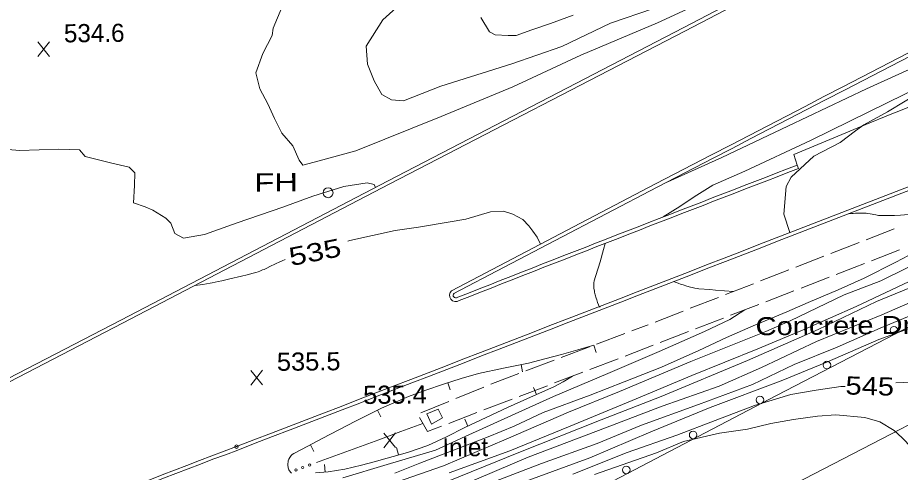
# Model space of a CAD drawing. Extents: x 2361284 to 2366480, y 6976556 to 6985346.
# Drawn here: x 2361963.2 to 2362197.1, y 6977950.5 to 6978070.9 of the extents above; entities that cross this region are included whole.
import ezdxf
from ezdxf.enums import TextEntityAlignment as Align

# ---------------------------------------------------------------- set-up
doc = ezdxf.new("R2010")
doc.units = 0
doc.header["$LTSCALE"] = 1.9
doc.header["$PDMODE"] = 32
doc.header["$PDSIZE"] = 0.95
for name, color, linetype, lineweight in [('11', 7, 'Continuous', 13), ('12', 7, 'Continuous', 13), ('13', 7, 'Continuous', 13), ('14', 7, 'Continuous', 13), ('17', 7, 'Continuous', 13), ('21', 7, 'Continuous', 13), ('27', 7, 'Continuous', 13), ('3', 7, 'Continuous', 13), ('4', 7, 'Continuous', 13), ('6', 7, 'Continuous', 13), ('8', 7, 'Continuous', 13)]:
    doc.layers.add(name, color=color, linetype=linetype, lineweight=lineweight)

msp = doc.modelspace()

# ---------------------------------------------------------------- linework, layer by layer
at = {"layer": '11'}
msp.add_circle((2362045.425, 6978024.557), 1.3, dxfattribs=at)
at = {"layer": '12'}
for p, q in [((2361971.632, 6978060.678), (2361968.515, 6978064.529)), ((2361968.552, 6978060.649), (2361971.595, 6978064.558)), ((2362028.063, 6977973.66), (2362024.946, 6977977.511)), ((2362024.983, 6977973.631), (2362028.026, 6977977.54)), ((2362063.293, 6977957.054), (2362060.176, 6977960.905)), ((2362060.213, 6977957.025), (2362063.256, 6977960.934))]:
    msp.add_line(p, q, dxfattribs=at)
for points in [[(2362296.611, 6978095.718), (2362292.063, 6978094.454), (2362284.709, 6978091.604), (2362278.392, 6978089.194), (2362266.732, 6978084.963), (2362255.201, 6978080.794), (2362240.208, 6978074.591), (2362227.269, 6978069.287), (2362217.457, 6978065.124), (2362202.28, 6978058.549), (2362188.08, 6978052.054), (2362167.252, 6978042.235), (2362149.77, 6978033.919), (2362135.421, 6978027.481)], [(2362057.961, 6978025.975), (2362057.594, 6978026.731), (2362055.82, 6978027.174), (2362049.609, 6978026.186), (2362041.422, 6978023.648), (2362033.4, 6978020.722), (2362021.368, 6978016.607), (2362012.667, 6978013.474), (2362007.136, 6978012.542), (2362004.835, 6978013.76), (2362003.779, 6978016.47), (2362002.406, 6978017.867), (2361998.976, 6978019.944), (2361996.927, 6978020.825), (2361993.896, 6978021.856), (2361994.162, 6978026.478), (2361994.17, 6978029.878), (2361992.716, 6978031.345), (2361987.785, 6978032.468), (2361981.079, 6978034.185), (2361979.523, 6978035.92), (2361974.09, 6978036.138), (2361963.663, 6978035.719), (2361955.565, 6978036.492)], [(2362269.253, 6978034.325), (2362259.227, 6978028.628), (2362250.867, 6978024.339), (2362236.369, 6978017.651), (2362220.933, 6978010.974), (2362207.218, 6978005.053), (2362200.869, 6978001.802), (2362185.377, 6977994.465), (2362171.714, 6977988.455), (2362159.283, 6977983.216), (2362141.81, 6977976.129), (2362125.981, 6977969.52), (2362109.147, 6977962.578), (2362093.556, 6977956.17), (2362077.501, 6977950.347)], [(2362101.726, 6978010.951), (2362100.868, 6978012.793), (2362099.633, 6978014.381), (2362098.579, 6978015.831), (2362097.044, 6978017.457), (2362094.4, 6978018.891), (2362091.883, 6978019.678), (2362088.495, 6978019.535), (2362081.912, 6978017.533), (2362077.219, 6978016.798), (2362069.411, 6978015.484), (2362063.21, 6978014.545), (2362051.155, 6978011.88), (2362050.616, 6978011.755)], [(2362034.092, 6978006.877), (2362033.216, 6978006.522), (2362032.64, 6978006.267), (2362031.499, 6978005.727), (2362029.987, 6978004.984), (2362029.228, 6978004.62), (2362028.464, 6978004.273), (2362028.078, 6978004.107), (2362027.298, 6978003.798), (2362026.904, 6978003.656), (2362026.304, 6978003.462), (2362025.543, 6978003.239), (2362024.013, 6978002.823), (2362022.476, 6978002.438), (2362019.39, 6978001.717), (2362017.309, 6978001.24), (2362016.267, 6978001.009), (2362014.699, 6978000.682), (2362014.202, 6978000.587), (2362013.205, 6978000.417), (2362012.205, 6978000.271), (2362011.536, 6978000.184), (2362010.195, 6978000.029)], [(2362182.399, 6977973.255), (2362181.329, 6977973.195), (2362174.739, 6977972.252), (2362168.068, 6977971.15), (2362158.386, 6977968.238), (2362147.993, 6977964.209), (2362137.87, 6977960.361), (2362124.692, 6977955.716), (2362110.277, 6977950.008)], [(2362238.727, 6977955.88), (2362237.093, 6977958.374), (2362235.48, 6977960.819), (2362232.58, 6977965.073), (2362229.297, 6977967.462), (2362225.188, 6977969.413), (2362220.101, 6977971.204), (2362214.971, 6977972.175), (2362208.596, 6977973.714), (2362201.919, 6977974.491), (2362195.891, 6977974.173)]]:
    msp.add_lwpolyline(points, dxfattribs=at)
at = {"layer": '13'}
for points in [[(2362299.157, 6978093.012), (2362294.094, 6978091.163), (2362290.117, 6978089.756), (2362283.72, 6978087.335), (2362275.861, 6978084.021), (2362262.911, 6978078.747), (2362251.293, 6978073.156), (2362238.241, 6978067.911), (2362218.569, 6978060.834), (2362211.012, 6978057.172), (2362198.214, 6978050.71), (2362183.671, 6978043.531), (2362173.249, 6978038.372), (2362155.865, 6978030.306), (2362147.391, 6978026.546), (2362142.419, 6978023.508), (2362138.653, 6978020.952), (2362134.18, 6978018.14)], [(2362299.245, 6978091.092), (2362294.284, 6978089.095), (2362278.676, 6978083.467), (2362265.985, 6978078.297), (2362252.36, 6978072.426), (2362234.011, 6978064.751), (2362211.115, 6978055.883), (2362206.626, 6978053.651), (2362203.742, 6978052.033), (2362198.322, 6978048.801), (2362193.668, 6978046.007), (2362187.37, 6978042.577), (2362185.155, 6978040.965), (2362181.134, 6978037.917), (2362174.12, 6978034.23), (2362168.091, 6978028.732), (2362166.785, 6978026.23), (2362166.215, 6978018.864), (2362167.761, 6978013.999)], [(2362148.6, 6978077.01), (2362132.721, 6978069.588), (2362112.432, 6978060.995), (2362094.339, 6978052.623), (2362075.403, 6978044.802), (2362052.779, 6978035.637), (2362043.033, 6978033.054), (2362038.733, 6978031.873), (2362037.741, 6978033.153), (2362036.076, 6978036.958), (2362033.184, 6978040.31), (2362031.266, 6978044.212), (2362029.499, 6978048.126), (2362027.362, 6978052.066), (2362026.301, 6978056.356), (2362028.152, 6978061.474), (2362030.617, 6978066.257), (2362030.859, 6978068.16), (2362033.166, 6978073.682)], [(2362131.695, 6978073.369), (2362120.28, 6978069.5), (2362107.328, 6978063.326), (2362094.072, 6978058.68), (2362075.277, 6978052.812), (2362065.393, 6978048.897), (2362062.19, 6978049.197), (2362059.647, 6978050.573), (2362057.662, 6978054.235), (2362055.87, 6978058.647), (2362055.485, 6978063.364), (2362059.939, 6978070.386), (2362065.333, 6978075.229)], [(2362110.35, 6978071.636), (2362104.4, 6978069.409), (2362099.446, 6978067.682), (2362095.22, 6978066.221), (2362093.17, 6978066.232), (2362089.669, 6978066.369), (2362088.191, 6978067.215), (2362085.935, 6978071.013)], [(2362245.606, 6978028.649), (2362243.649, 6978027.321), (2362236.672, 6978023.684), (2362229.438, 6978019.955), (2362221.607, 6978015.781), (2362213.504, 6978011.754), (2362205.85, 6978007.92), (2362198.483, 6978004.509), (2362191.913, 6978001.217), (2362182.159, 6977997.485), (2362167.893, 6977990.599), (2362161.39, 6977987.777), (2362141.585, 6977979.827), (2362122.668, 6977971.897), (2362109.16, 6977966.439), (2362092.608, 6977959.291), (2362075.993, 6977952.222), (2362061.551, 6977947.145)], [(2362183.334, 6978018.987), (2362184.139, 6978019.075), (2362184.542, 6978019.109), (2362185.148, 6978019.147), (2362186.056, 6978019.177), (2362186.962, 6978019.172), (2362187.413, 6978019.156), (2362187.969, 6978019.114), (2362188.339, 6978019.069), (2362189.078, 6978018.952), (2362190.555, 6978018.683), (2362191.295, 6978018.574), (2362191.789, 6978018.526), (2362192.037, 6978018.511), (2362192.409, 6978018.503), (2362193.798, 6978018.521), (2362194.493, 6978018.539), (2362195.536, 6978018.579), (2362197.099, 6978018.668), (2362201.436, 6978018.96), (2362203.603, 6978019.12), (2362205.769, 6978019.306), (2362206.851, 6978019.411)], [(2362212.418, 6978015.593), (2362210.525, 6978013.795), (2362202.594, 6978009.73), (2362195.897, 6978006.165), (2362187.506, 6978001.945), (2362180.566, 6977998.84), (2362172.657, 6977995.494), (2362166.971, 6977992.99), (2362158.076, 6977989.276), (2362151.033, 6977986.198), (2362143.666, 6977982.797), (2362133.768, 6977978.353), (2362123.854, 6977974.429), (2362114.838, 6977970.923), (2362102.42, 6977966.375), (2362094.774, 6977962.712), (2362087.801, 6977959.915), (2362069.776, 6977952.913), (2362063.141, 6977950.29)], [(2362118.846, 6978011.144), (2362118.398, 6978009.527), (2362117.482, 6978006.299), (2362116.98, 6978004.608), (2362116.289, 6978002.361), (2362115.96, 6978001.235), (2362115.925, 6978001.101), (2362115.87, 6978000.83), (2362115.834, 6978000.556), (2362115.82, 6978000.373), (2362115.812, 6978000.003), (2362115.823, 6977999.724), (2362115.882, 6977999.162), (2362115.979, 6977998.599), (2362116.058, 6977998.224), (2362116.236, 6977997.478), (2362116.458, 6977996.67), (2362116.604, 6977996.187), (2362116.845, 6977995.459), (2362117.087, 6977994.827), (2362117.199, 6977994.583), (2362117.29, 6977994.421), (2362117.332, 6977994.363), (2362117.389, 6977994.307), (2362117.438, 6977994.294), (2362117.459, 6977994.305), (2362117.494, 6977994.363), (2362117.508, 6977994.411), (2362117.524, 6977994.51)], [(2362212.87, 6978004.866), (2362190.745, 6977995.786), (2362175.267, 6977988.299), (2362156.542, 6977980.15), (2362133.642, 6977970.602), (2362117.75, 6977964.391), (2362096.01, 6977955.783), (2362077.231, 6977948.194)], [(2362137.043, 6978001.045), (2362137.422, 6978000.884), (2362138.185, 6978000.579), (2362138.956, 6978000.299), (2362139.474, 6978000.126), (2362140.525, 6977999.808), (2362141.449, 6977999.558), (2362141.913, 6977999.445), (2362142.612, 6977999.297), (2362143.316, 6977999.187), (2362143.671, 6977999.149), (2362146.613, 6977998.897), (2362148.085, 6977998.781), (2362152.858, 6977998.416)], [(2362203.723, 6977997.25), (2362192.129, 6977992.219), (2362174.846, 6977985.154), (2362160.23, 6977978.245), (2362149.017, 6977973.338), (2362133.906, 6977968.025), (2362118.971, 6977962.252), (2362098.482, 6977954.536), (2362075.813, 6977944.92)], [(2362155.825, 6977993.544), (2362151.909, 6977991.007), (2362145.159, 6977987.843), (2362133.169, 6977982.527), (2362119.523, 6977976.687), (2362105.14, 6977970.611), (2362093.987, 6977965.585), (2362081.75, 6977959.988), (2362073.864, 6977956.372), (2362061.089, 6977952.611), (2362049.362, 6977949.019)], [(2362203.009, 6977993.403), (2362191.752, 6977988.716), (2362180.36, 6977983.676), (2362168.963, 6977979.028), (2362157.873, 6977973.722), (2362143.583, 6977968.447), (2362128.483, 6977963.032), (2362116.75, 6977958.14), (2362101.969, 6977952.809), (2362085.599, 6977946.544)], [(2362265.427, 6977969.795), (2362264.103, 6977972.273), (2362261.809, 6977975.7), (2362259.175, 6977978.355), (2362254.905, 6977981.485), (2362251.56, 6977984.073), (2362247.516, 6977987.676), (2362242.643, 6977990.01), (2362237.609, 6977991.392), (2362232.714, 6977991.945), (2362225.564, 6977991.967), (2362220.597, 6977991.6), (2362214.083, 6977990.818), (2362209.159, 6977990.211), (2362201.368, 6977989.297), (2362191.331, 6977985.651), (2362177.797, 6977979.752), (2362165.504, 6977974.705), (2362146.63, 6977967.666), (2362130.921, 6977961.195), (2362114.806, 6977954.312), (2362094.973, 6977947.073)], [(2362206.617, 6977949.364), (2362204.822, 6977952.157), (2362202.778, 6977954.578), (2362200.054, 6977957.102), (2362197.55, 6977959.599), (2362195.391, 6977961.568), (2362191.649, 6977963.864), (2362187.648, 6977965.016), (2362179.96, 6977965.763), (2362175.125, 6977965.367), (2362168.721, 6977964.516), (2362162.722, 6977963.418), (2362156.525, 6977961.969), (2362149.125, 6977960.908), (2362139.636, 6977958.658), (2362132.474, 6977955.68), (2362116.048, 6977949.893)]]:
    msp.add_lwpolyline(points, dxfattribs=at)
at = {"layer": '14'}
msp.add_lwpolyline([(2361576.251, 6977639.334), (2361648.501, 6977677.057), (2361684.637, 6977695.899), (2361720.784, 6977714.717), (2361738.864, 6977724.115), (2361806.928, 6977759.468), (2361943.067, 6977830.151), (2362081.826, 6977902.174), (2362151.21, 6977938.177), (2362189.566, 6977958.054), (2362240.718, 6977984.535), (2362266.29, 6977997.785), (2362287.643, 6978008.861), (2362330.338, 6978031.035)], dxfattribs=at)
at = {"layer": '17'}
msp.add_lwpolyline([(2361565.917, 6977659.647), (2361582.337, 6977668.193), (2361598.696, 6977676.85), (2361607.879, 6977681.838), (2361617.082, 6977686.794), (2361694.712, 6977727.285), (2361772.523, 6977767.438), (2361802.739, 6977782.875), (2361832.923, 6977798.353), (2361874.578, 6977820.14), (2361916.213, 6977841.957), (2361983.725, 6977876.802), (2362051.207, 6977911.695), (2362107.74, 6977941.254), (2362164.251, 6977970.843), (2362193.359, 6977985.96), (2362222.447, 6978001.097), (2362230.724, 6978005.676), (2362238.918, 6978010.415), (2362244.319, 6978013.567), (2362249.669, 6978016.808), (2362254.628, 6978020.055), (2362259.476, 6978023.481)], dxfattribs=at)
for centre in [(2362195.361, 6977988.13), (2362177.614, 6977978.91), (2362159.869, 6977969.677), (2362142.151, 6977960.399), (2362124.433, 6977951.12)]:
    msp.add_circle(centre, 1, dxfattribs=at)
at = {"layer": '21'}
msp.add_lwpolyline([(2362070.556, 6977963.451), (2362064.697, 6977961.295), (2362058.837, 6977959.14), (2362042.393, 6977953.123)], dxfattribs=at)
for centre in [(2362038.709, 6977951.774), (2362040.512, 6977952.434), (2362036.906, 6977951.115)]:
    msp.add_circle(centre, 0.3, dxfattribs=at)
at = {"layer": '27'}
for p, q in [((2362115.872, 6977984.193), (2362116.44, 6977982.278)), ((2362096.549, 6977979.059), (2362096.948, 6977977.093)), ((2362077.164, 6977974.205), (2362077.782, 6977972.31)), ((2362100.665, 6977971.118), (2362099.847, 6977972.94)), ((2362058.542, 6977966.968), (2362059.429, 6977965.177)), ((2362082.493, 6977962.765), (2362081.646, 6977964.568)), ((2362040.757, 6977957.818), (2362041.685, 6977956.046)), ((2362064.076, 6977955.119), (2362063.538, 6977957.044)), ((2362044.627, 6977950.564), (2362044.449, 6977952.553))]:
    msp.add_line(p, q, dxfattribs=at)
for points in [[(2362115.872, 6977984.193), (2362111.564, 6977982.912), (2362107.244, 6977981.701), (2362102.885, 6977980.549), (2362098.505, 6977979.458), (2362091.889, 6977978.095), (2362085.281, 6977976.682), (2362080.644, 6977975.338), (2362076.038, 6977973.844), (2362071.342, 6977972.289), (2362066.698, 6977970.575), (2362059.617, 6977967.498), (2362052.699, 6977964.073), (2362048.261, 6977961.749), (2362043.823, 6977959.427), (2362040.091, 6977957.471), (2362036.37, 6977955.506), (2362035.943, 6977955.212), (2362035.666, 6977954.919), (2362035.31, 6977954.446), (2362035.025, 6977953.963), (2362034.849, 6977953.511), (2362034.738, 6977952.52), (2362034.846, 6977951.731), (2362035.011, 6977951.183), (2362035.438, 6977950.507), (2362035.73, 6977950.28)], [(2362042.129, 6977950.34), (2362045.427, 6977950.632), (2362049.86, 6977951.354), (2362054.241, 6977952.366), (2362057.662, 6977953.308), (2362061.063, 6977954.291), (2362066.489, 6977955.782), (2362071.812, 6977957.573), (2362076.76, 6977959.91), (2362081.637, 6977962.357), (2362087.313, 6977965.032), (2362092.988, 6977967.696), (2362099.101, 6977970.414), (2362105.216, 6977973.141), (2362107.744, 6977974.485), (2362110.19, 6977975.989)]]:
    msp.add_lwpolyline(points, dxfattribs=at)
at = {"layer": '3'}
for p, q in [((2362169.741, 6978031.878), (2362168.874, 6978034.67)), ((2362170.09, 6978030.982), (2362169.741, 6978031.878)), ((2362079.651, 6977996.802), (2362079.826, 6977996.888)), ((2362080.175, 6977995.998), (2362080.177, 6977995.995)), ((2362021.496, 6977956.405), (2362021.487, 6977956.402))]:
    msp.add_line(p, q, dxfattribs=at)
for points in [[(2361925.92, 6977957.416), (2361925.935, 6977957.426), (2361990.471, 6977990.852), (2362061.364, 6978027.747), (2362139.514, 6978068.253), (2362228.936, 6978114.845), (2362275.302, 6978138.628)], [(2361926.374, 6977956.57), (2361926.373, 6977956.57), (2361990.909, 6977989.996), (2362061.803, 6978026.891), (2362139.952, 6978067.397), (2362229.374, 6978113.989), (2362275.74, 6978137.772)], [(2362168.874, 6978034.67), (2362177.344, 6978038.237), (2362181.584, 6978040.008), (2362187.951, 6978042.646), (2362194.329, 6978045.254), (2362197.523, 6978046.546), (2362203.923, 6978049.1), (2362207.13, 6978050.361), (2362211.949, 6978052.231), (2362217.509, 6978054.356), (2362221.22, 6978055.762), (2362228.648, 6978058.555), (2362236.082, 6978061.334), (2362245.993, 6978065.037), (2362250.946, 6978066.898), (2362258.366, 6978069.709), (2362262.072, 6978071.128), (2362279.997, 6978078.029), (2362288.954, 6978081.493), (2362297.905, 6978084.974), (2362302.377, 6978086.722)], [(2362310.662, 6978069.43), (2362244.892, 6978043.783), (2362168.787, 6978014.399), (2362168.787, 6978014.398)], [(2362311.011, 6978068.533), (2362245.241, 6978042.887), (2362169.136, 6978013.502), (2362169.134, 6978013.503)], [(2362132.186, 6978026.891), (2362132.187, 6978026.891), (2362078.142, 6977998.615), (2362078.142, 6977998.616)], [(2362132.628, 6978026.038), (2362132.635, 6978026.045), (2362078.59, 6977997.77), (2362078.792, 6977997.909)]]:
    msp.add_lwpolyline(points, dxfattribs=at)
for centre, radius, start, end in [((2392662.128, 6919169.975), 66303.951, 117.26196, 117.41643), ((2392662.128, 6919169.974), 66302.992, 117.26196, 117.41643), ((2366587.716, 6966545.142), 12307.053, 111.03749, 111.48669), ((2366587.716, 6966545.142), 12306.094, 111.03749, 111.48669), ((2345222.404, 7021613.197), 46776.438, 291.04668, 291.24057), ((2345222.404, 7021613.197), 46777.398, 291.04668, 291.24057), ((2362079.268, 6977997.391), 1.663, 132.59626, 303.07309), ((2362079.268, 6977997.391), 0.703, 132.59626, 303.07309), ((2362483.249, 6976715.46), 1325.03, 110.41057, 115.26257), ((2362483.249, 6976715.46), 1324.07, 110.41057, 115.26257)]:
    msp.add_arc(centre, radius, start, end, dxfattribs=at)
msp.add_point((2362021.152, 6977957.301), dxfattribs=at)
at = {"layer": '6'}
for p, q in [((2362195.433, 6978014.992), (2362187.98, 6978012.091)), ((2362186.117, 6978011.363), (2362178.664, 6978008.462)), ((2362189.383, 6978006.523), (2362196.826, 6978009.455)), ((2362176.802, 6978007.733), (2362169.348, 6978004.832)), ((2362167.485, 6978004.105), (2362160.032, 6978001.204)), ((2362170.741, 6977999.296), (2362178.204, 6978002.177)), ((2362158.169, 6978000.476), (2362150.715, 6977997.576)), ((2362148.853, 6977996.848), (2362141.4, 6977993.947)), ((2362161.415, 6977995.698), (2362168.878, 6977998.579)), ((2362152.088, 6977992.099), (2362159.551, 6977994.98)), ((2362139.537, 6977993.219), (2362132.084, 6977990.318)), ((2362129.682, 6977989.386), (2362125.935, 6977987.98)), ((2362130.221, 6977989.591), (2362129.682, 6977989.386)), ((2362142.762, 6977988.5), (2362150.224, 6977991.381)), ((2362124.062, 6977987.272), (2362116.579, 6977984.46)), ((2362133.436, 6977984.9), (2362140.899, 6977987.782)), ((2362114.706, 6977983.752), (2362107.221, 6977980.941)), ((2362124.109, 6977981.301), (2362131.573, 6977984.182)), ((2362105.348, 6977980.233), (2362097.864, 6977977.422)), ((2362114.773, 6977977.732), (2362122.246, 6977980.584)), ((2362105.426, 6977974.173), (2362112.9, 6977977.024)), ((2362086.687, 6977973.055), (2362079.274, 6977970.045)), ((2362096.079, 6977970.605), (2362103.552, 6977973.455)), ((2362077.421, 6977969.288), (2362070.009, 6977966.277)), ((2362086.734, 6977967.036), (2362094.206, 6977969.887)), ((2362077.386, 6977963.476), (2362084.859, 6977966.328)), ((2362069.661, 6977965.004), (2362071.776, 6977961.333)), ((2362071.776, 6977961.333), (2362075.513, 6977962.758))]:
    msp.add_line(p, q, dxfattribs=at)
for points in [[(2362180.067, 6978002.894), (2362184.84, 6978004.74), (2362187.52, 6978005.795)], [(2362095.991, 6977976.714), (2362091.518, 6977975.031), (2362088.539, 6977973.813)]]:
    msp.add_lwpolyline(points, dxfattribs=at)
at = {"layer": '8'}
msp.add_lwpolyline([(2362075.762, 6977964.952), (2362074.61, 6977967.261), (2362071.582, 6977966.002), (2362072.848, 6977963.243)], close=True, dxfattribs=at)

# ---------------------------------------------------------------- texts
at = {"layer": '12'}
msp.add_text('534.6', height=4.799, rotation=0.545, dxfattribs=at).set_placement((2361975.442, 6978064.403))
for s, height, rotation, width, p in [(' 535 ', 4.8, 11.118, 1.3, (2362042.412, 6978006.472)), (' 545 ', 4.799, 358.442, 1.2, (2362188.899, 6977970.962))]:
    msp.add_text(s, height=height, rotation=rotation, dxfattribs=dict(at, width=width)).set_placement(p, align=Align.CENTER)
at = {"layer": '12', "width": 1.05}
for s, p in [('535.5', (2362031.872, 6977977.384)), ('535.4', (2362054.736, 6977968.602))]:
    msp.add_text(s, height=4.799, rotation=0.545, dxfattribs=at).set_placement(p)
at = {"layer": '4', "width": 1.35}
msp.add_text('  FH', height=4.799, rotation=0.545, dxfattribs=at).set_placement((2362021.09, 6978024.815))
at = {"layer": '6', "width": 1.2}
msp.add_text('Concrete Drain', height=4.799, rotation=0.545, dxfattribs=at).set_placement((2362158.729, 6977986.792))
at = {"layer": '8'}
msp.add_text('Inlet', height=4.799, rotation=0.545, dxfattribs=at).set_placement((2362075.73, 6977954.68))

doc.saveas('drawing.dxf')
